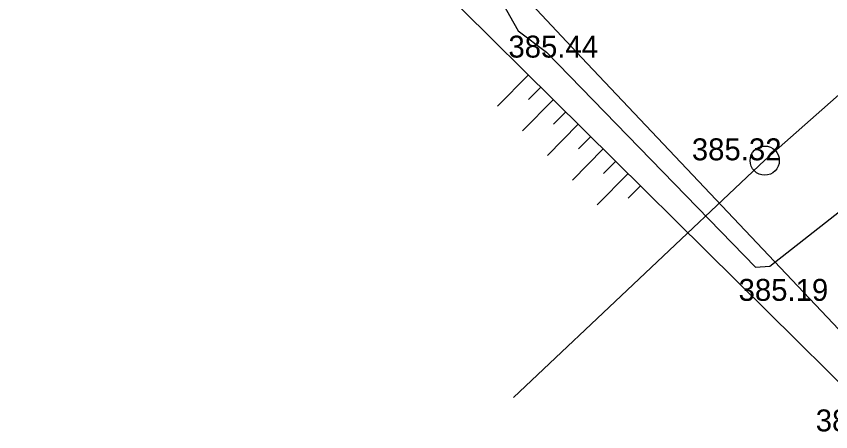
# Model space of a CAD drawing. Extents: x -438233 to -437334, y -1133133 to -1132623.
# Drawn here: x -437549.88 to -437522.01, y -1132773.61 to -1132759.4 of the extents above; entities that cross this region are included whole.
import ezdxf

# ---------------------------------------------------------------- set-up
doc = ezdxf.new("R2010")
doc.units = 0
for name, color, linetype in [('Vrstva 1', 7, 'Continuous'), ('Vrstva 11', 7, 'Continuous'), ('Vrstva 14', 7, 'Continuous'), ('Vrstva 15', 7, 'Continuous'), ('Vrstva 27', 7, 'Continuous'), ('Vrstva 3', 7, 'Continuous'), ('Vrstva 53', 7, 'Continuous'), ('Vrstva 55', 7, 'Continuous')]:
    doc.layers.add(name, color=color, linetype=linetype)

msp = doc.modelspace()

# ---------------------------------------------------------------- linework, layer by layer
at = {"layer": 'Vrstva 1'}
for p, q in [((-437530.54, -1132760.811), (-437530.54, -1132760.811)), ((-437524.271, -1132764.335), (-437524.271, -1132764.335)), ((-437524.264, -1132764.324), (-437524.264, -1132764.324)), ((-437522.665, -1132769.131), (-437522.665, -1132769.131))]:
    msp.add_line(p, q, dxfattribs=at)
at = {"layer": 'Vrstva 11'}
msp.add_lwpolyline([(-437519.139, -1132772.856), (-437530.54, -1132760.811), (-437537.02, -1132753.888)], dxfattribs=at)
at = {"layer": 'Vrstva 14'}
msp.add_lwpolyline([(-437570.63, -1132727.219), (-437543.376, -1132751.476), (-437535.659, -1132758.134), (-437520.025, -1132773.596)], dxfattribs=at)
at = {"layer": 'Vrstva 15'}
for p, q in [((-437532.356, -1132761.401), (-437533.411, -1132762.467)), ((-437531.929, -1132761.823), (-437532.351, -1132762.249)), ((-437531.503, -1132762.245), (-437532.558, -1132763.311)), ((-437531.076, -1132762.666), (-437531.498, -1132763.093)), ((-437530.65, -1132763.088), (-437531.704, -1132764.155)), ((-437530.223, -1132763.51), (-437530.645, -1132763.937)), ((-437529.796, -1132763.932), (-437530.851, -1132764.999)), ((-437529.37, -1132764.354), (-437529.792, -1132764.781)), ((-437528.943, -1132764.776), (-437529.998, -1132765.842)), ((-437528.517, -1132765.198), (-437528.938, -1132765.624))]:
    msp.add_line(p, q, dxfattribs=at)
at = {"layer": 'Vrstva 27'}
msp.add_circle((-437524.271, -1132764.335), 0.5, dxfattribs=at)
at = {"layer": 'Vrstva 53'}
msp.add_lwpolyline([(-437547.361, -1132743.636), (-437544.171, -1132746.836), (-437540.331, -1132751.196), (-437537.031, -1132754.666), (-437533.251, -1132758.926), (-437532.711, -1132759.896), (-437531.741, -1132760.626), (-437524.581, -1132767.976), (-437524.091, -1132767.946), (-437518.221, -1132763.336), (-437518.061, -1132763.216), (-437518.021, -1132762.956)], dxfattribs=at)
at = {"layer": 'Vrstva 55'}
msp.add_lwpolyline([(-437406.752, -1132684.849), (-437424.044, -1132678.123), (-437477.324, -1132722.87), (-437524.264, -1132764.324), (-437532.862, -1132772.436)], dxfattribs=at)

# ---------------------------------------------------------------- texts
at = {"layer": 'Vrstva 3'}
for s, p in [('385.44 ', (-437533.04, -1132760.811)), ('385.32 ', (-437526.764, -1132764.324)), ('385.19 ', (-437525.165, -1132769.131)), ('385.03 ', (-437522.525, -1132773.596))]:
    msp.add_text(s, height=0.75, dxfattribs=at).set_placement(p)

doc.saveas('drawing.dxf')
